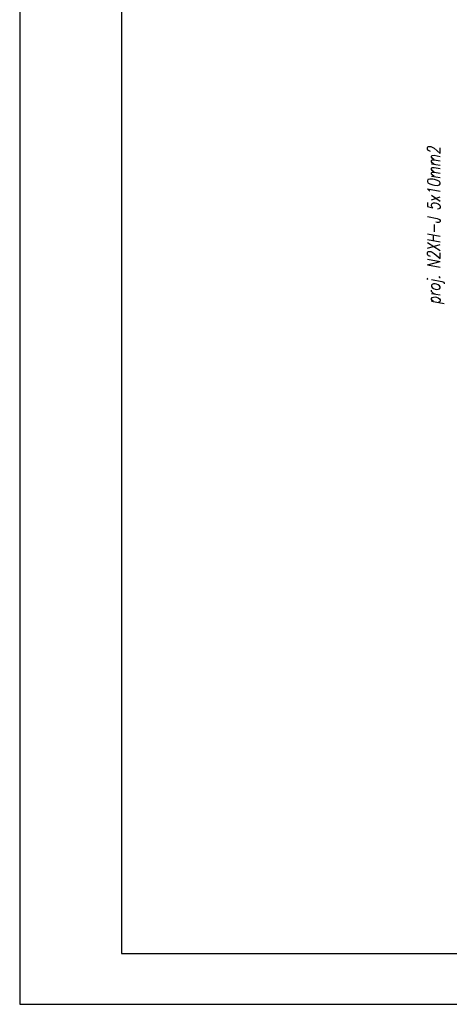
# Model space of a CAD drawing. Header units: millimetres. Extents: x 262469 to 275208, y -32539 to 9411.
# Tile 415 of 428: x 266819 to 267495, y 6053 to 7601. Entities that reach past the tile are written whole.
import ezdxf
from ezdxf.enums import TextEntityAlignment as Align

# ---------------------------------------------------------------- set-up
doc = ezdxf.new("R2010")
doc.units = ezdxf.units.MM
doc.header["$LTSCALE"] = 100
doc.layers.add('$ IE TABELA', color=7, linetype='Continuous')
doc.layers.add('$ IE_OPISY', color=7, linetype='Continuous', lineweight=25)
doc.styles.add('ROMANS', font='romans', dxfattribs={"width": 0.8})

# ---------------------------------------------------------------- blocks, each defined once
blk = doc.blocks.new('a3eee')
at = {"layer": '$ IE TABELA'}
for p, q in [((19730.8, 4176.8), (19730.8, 1206.8)), ((19890.8, 4096.8), (19890.8, 1286.8)), ((19890.8, 1286.8), (23840.8, 1286.8)), ((19730.8, 1206.8), (23930.8, 1206.8))]:
    blk.add_line(p, q, dxfattribs=at)

msp = doc.modelspace()

# ---------------------------------------------------------------- block references
at = {"layer": '$ IE TABELA', "transparency": 33554687}
msp.add_blockref('a3eee', (247088.6, 4846.4), dxfattribs=at)

# ---------------------------------------------------------------- texts
at = {"layer": '$ IE_OPISY', "color": 7, "style": 'ROMANS', "oblique": 10, "width": 0.75}
msp.add_text('proj. N2XH-J 5x10mm2', height=20, rotation=90, dxfattribs=at).set_placement((267480.2, 7401.9), align=Align.RIGHT)

doc.saveas('drawing.dxf')
